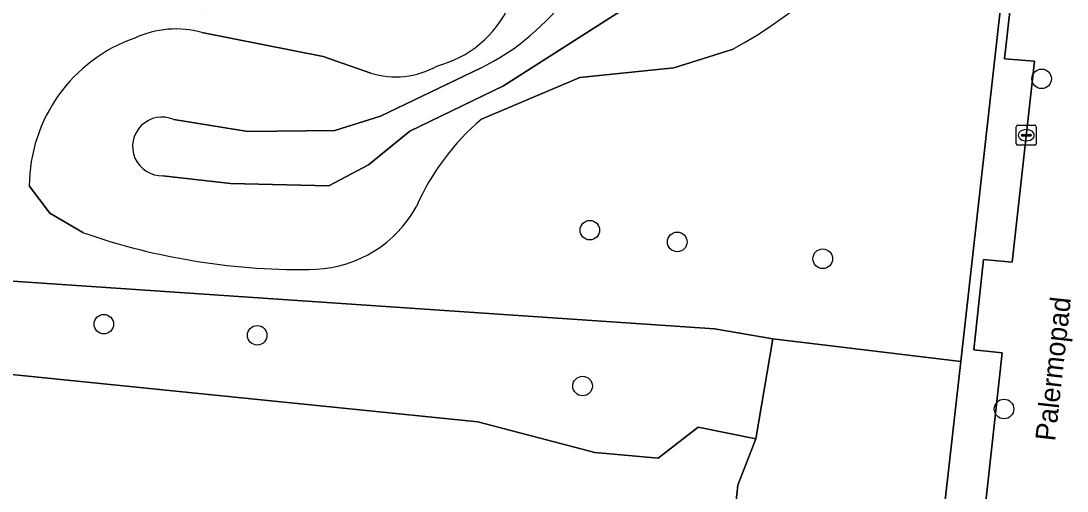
# Model space of a CAD drawing. Extents: x 162082 to 163401, y 388089 to 388636.
# Drawn here: x 162651.6 to 162703.8, y 388401.2 to 388424.7 of the extents above; entities that cross this region are included whole.
import ezdxf

# ---------------------------------------------------------------- set-up
doc = ezdxf.new("R2010")
doc.units = 0
for name, color, linetype in [('IMGEO_Boom', 7, 'Continuous'), ('IMGEO_Groenvoorziening', 7, 'Continuous'), ('IMGEO_Hek', 7, 'Continuous'), ('IMGEO_Kolk', 7, 'Continuous'), ('IMGEO_Meer_plas_ven_vijver', 7, 'Continuous'), ('IMGEO_Oever', 7, 'Continuous'), ('IMGEO_Openbare_ruimte_label', 7, 'Continuous'), ('IMGEO_Voetpad_open', 7, 'Continuous')]:
    doc.layers.add(name, color=color, linetype=linetype)

msp = doc.modelspace()

# ---------------------------------------------------------------- linework, layer by layer
at = {"layer": 'IMGEO_Boom'}
for centre in [(162702.481, 388421.806), (162679.941, 388414.254), (162684.302, 388413.669), (162691.561, 388412.828), (162655.693, 388409.564), (162663.345, 388409.009), (162679.58, 388406.475), (162700.607, 388405.329)]:
    msp.add_circle(centre, 0.489, dxfattribs=at)
at = {"layer": 'IMGEO_Groenvoorziening'}
for points in [[(162703.619, 388453.844), (162703.613, 388453.844), (162677.318, 388454.629), (162673.534, 388454.753), (162671.689, 388430.345), (162669.742, 388430.581), (162669.404, 388427.535), (162667.227, 388427.798), (162667.173, 388427.482), (162661.092, 388428.162), (162660.763, 388425.098), (162650.112, 388426.22), (162649.986, 388425.138), (162648.442, 388411.886), (162686.158, 388409.327), (162689.064, 388408.838), (162698.446, 388407.702)], [(162702.13, 388422.682), (162700.625, 388422.812), (162702.287, 388437.61), (162702.919, 388437.577), (162703.484, 388442.847), (162704.363, 388442.748), (162705.621, 388453.388), (162705.673, 388453.782), (162705.624, 388453.783), (162703.619, 388453.844), (162698.446, 388407.702), (162697.604, 388400.191), (162699.611, 388399.966), (162700.511, 388408.139), (162699.103, 388408.281), (162699.585, 388412.795), (162701.012, 388412.656)], [(162651.629, 388439.243), (162652.57, 388447.331), (162647.653, 388447.498), (162646.023, 388447.547), (162645.501, 388440.815), (162644.126, 388434.828), (162641.776, 388431.377), (162642.53, 388412.546), (162644.129, 388409.402), (162646.326, 388407.539), (162674.356, 388404.682), (162680.186, 388403.156), (162683.348, 388402.877), (162685.352, 388404.424), (162688.223, 388403.834), (162689.064, 388408.838), (162686.158, 388409.327), (162648.442, 388411.886), (162649.986, 388425.138), (162650.112, 388426.22)], [(162689.207, 388362.445), (162693.423, 388400.661), (162697.604, 388400.191), (162698.446, 388407.702), (162689.064, 388408.838), (162688.223, 388403.834), (162687.325, 388401.532), (162683.555, 388366.062), (162684.33, 388362.957)]]:
    msp.add_lwpolyline(points, close=True, dxfattribs=at)
for points in [[(162683.555, 388366.062), (162687.325, 388401.532), (162688.223, 388403.834), (162685.352, 388404.424), (162683.348, 388402.877), (162680.186, 388403.156), (162674.356, 388404.682), (162646.326, 388407.539), (162644.129, 388409.402), (162642.53, 388412.546), (162641.776, 388431.377), (162644.126, 388434.828)], [(162660.589, 388424.117), (162666.631, 388422.914), (162669.01, 388422.092)], [(162687.045, 388423.265), (162684.133, 388422.363), (162679.441, 388421.88), (162674.533, 388419.794)], [(162654.638, 388414.139), (162653, 388415.109), (162651.97, 388416.462)]]:
    msp.add_lwpolyline(points, dxfattribs=at)
for centre, radius, start, end in [((162674.255, 388446.329), 26.373, 299.0113, 347.0332), ((162670.94, 388427.753), 5.481, 284.4557, 335.3672), ((162659.287, 388419.455), 4.841, 74.3915, 114.9713), ((162659.848, 388416.408), 7.878, 109.3069, 179.6089), ((162670.249, 388426.092), 4.188, 252.7958, 299.4573), ((162682.404, 388410.552), 12.14, 130.4192, 156.2548), ((162665.983, 388418.348), 6.053, 272.8137, 331.2874), ((162665.476, 388445.019), 32.727, 250.6594, 271.4069)]:
    msp.add_arc(centre, radius, start, end, dxfattribs=at)
at = {"layer": 'IMGEO_Hek'}
for points in [[(162698.446, 388407.702), (162703.619, 388453.844)], [(162697.604, 388400.191), (162698.446, 388407.702)]]:
    msp.add_lwpolyline(points, dxfattribs=at)
at = {"layer": 'IMGEO_Kolk'}
for p, q in [((162701.215, 388418.566), (162701.215, 388419.418)), ((162701.29, 388419.492), (162702.142, 388419.492)), ((162701.703, 388419.272), (162701.728, 388419.272)), ((162702.216, 388419.418), (162702.216, 388418.566)), ((162701.474, 388418.986), (162701.474, 388418.998)), ((162701.912, 388418.949), (162701.514, 388418.949)), ((162701.517, 388419.035), (162701.915, 388419.035)), ((162701.726, 388418.712), (162701.701, 388418.712)), ((162701.958, 388418.998), (162701.958, 388418.986)), ((162702.142, 388418.492), (162701.29, 388418.492))]:
    msp.add_line(p, q, dxfattribs=at)
for points in [[(162701.215, 388418.566), (162701.215, 388419.418)], [(162701.29, 388419.492), (162702.142, 388419.492)], [(162702.216, 388419.418), (162702.216, 388418.566)], [(162702.142, 388418.492), (162701.29, 388418.492)]]:
    msp.add_lwpolyline(points, dxfattribs=at)
for centre, radius, start, end in [((162701.292, 388419.416), 0.0765, 91.552, 178.448), ((162701.292, 388419.416), 0.0765, 91.552, 178.448), ((162702.14, 388419.416), 0.0765, 1.552, 88.448), ((162702.14, 388419.416), 0.0765, 1.552, 88.448), ((162701.514, 388418.995), 0.0403, 85.8775, 175.7526), ((162701.511, 388418.985), 0.0366, 178.938, 274.7102), ((162701.915, 388418.992), 0.043, 264.8664, 352.4533), ((162701.919, 388418.997), 0.0386, 1.7309, 96.639), ((162701.292, 388418.568), 0.0765, 181.552, 268.448), ((162701.292, 388418.568), 0.0765, 181.552, 268.448), ((162702.14, 388418.568), 0.0765, 271.552, 358.448), ((162702.14, 388418.568), 0.0765, 271.552, 358.448)]:
    msp.add_arc(centre, radius, start, end, dxfattribs=at)
for centre, major_axis, ratio, start_param, end_param in [((162701.702, 388418.992), (-0.387, 0.002), 0.722429, 4.712389, 7.853982), ((162701.727, 388418.992), (-0.39, 0.002), 0.717154, 1.570796, 4.712389)]:
    msp.add_ellipse(centre, major_axis=major_axis, ratio=ratio, start_param=start_param, end_param=end_param, dxfattribs=at)
at = {"layer": 'IMGEO_Meer_plas_ven_vijver'}
for points in [[(162658.641, 388416.967), (162662.016, 388416.589), (162666.912, 388416.473), (162668.891, 388417.52), (162670.953, 388419.188), (162675.63, 388421.46), (162681.71, 388425.33), (162684.868, 388426.652), (162687.476, 388428.427), (162689.594, 388430.558), (162692.164, 388432.768), (162693.994, 388436.585), (162694.595, 388440.211), (162692.905, 388442.768), (162689.449, 388446.311)], [(162674.479, 388422.333), (162669.502, 388419.949), (162667.212, 388419.234), (162662.874, 388419.185), (162659.185, 388419.777)]]:
    msp.add_lwpolyline(points, dxfattribs=at)
for centre, radius, start, end in [((162669.155, 388433.175), 12.078, 296.1528, 324.2855), ((162658.596, 388418.433), 1.467, 66.3143, 271.7725)]:
    msp.add_arc(centre, radius, start, end, dxfattribs=at)
at = {"layer": 'IMGEO_Oever'}
for points in [[(162689.449, 388446.311), (162692.905, 388442.768), (162694.595, 388440.211), (162693.994, 388436.585), (162692.164, 388432.768), (162689.594, 388430.558), (162687.476, 388428.427), (162684.868, 388426.652), (162681.71, 388425.33), (162675.63, 388421.46), (162670.953, 388419.188), (162668.891, 388417.52), (162666.912, 388416.473), (162662.016, 388416.589), (162658.641, 388416.967)], [(162669.01, 388422.092), (162666.631, 388422.914), (162660.589, 388424.117)], [(162674.533, 388419.794), (162679.441, 388421.88), (162684.133, 388422.363), (162687.045, 388423.265)], [(162659.185, 388419.777), (162662.874, 388419.185), (162667.212, 388419.234), (162669.502, 388419.949), (162674.479, 388422.333)], [(162651.97, 388416.462), (162653, 388415.109), (162654.638, 388414.139)]]:
    msp.add_lwpolyline(points, dxfattribs=at)
for centre, radius, start, end in [((162674.255, 388446.329), 26.373, 299.0113, 347.0332), ((162669.155, 388433.175), 12.078, 296.1528, 324.2855), ((162670.94, 388427.753), 5.481, 284.4557, 335.3672), ((162659.287, 388419.455), 4.841, 74.3915, 114.9713), ((162659.848, 388416.408), 7.878, 109.3069, 179.6089), ((162670.249, 388426.092), 4.188, 252.7958, 299.4573), ((162658.596, 388418.433), 1.467, 66.3143, 271.7725), ((162682.404, 388410.552), 12.14, 130.4192, 156.2548), ((162665.983, 388418.348), 6.053, 272.8137, 331.2874), ((162665.476, 388445.019), 32.727, 250.6594, 271.4069)]:
    msp.add_arc(centre, radius, start, end, dxfattribs=at)
at = {"layer": 'IMGEO_Voetpad_open'}
msp.add_lwpolyline([(162710.306, 388452.845), (162705.621, 388453.388), (162704.363, 388442.748), (162703.484, 388442.847), (162702.919, 388437.577), (162702.287, 388437.61), (162700.625, 388422.812), (162702.13, 388422.682), (162701.012, 388412.656), (162699.585, 388412.795), (162699.103, 388408.281), (162700.511, 388408.139), (162699.611, 388399.966), (162704.389, 388399.538)], close=True, dxfattribs=at)

# ---------------------------------------------------------------- texts
at = {"layer": 'IMGEO_Openbare_ruimte_label'}
msp.add_text('Palermopad', height=1, rotation=83.6851, dxfattribs=at).set_placement((162703.154, 388403.697))

doc.saveas('drawing.dxf')
